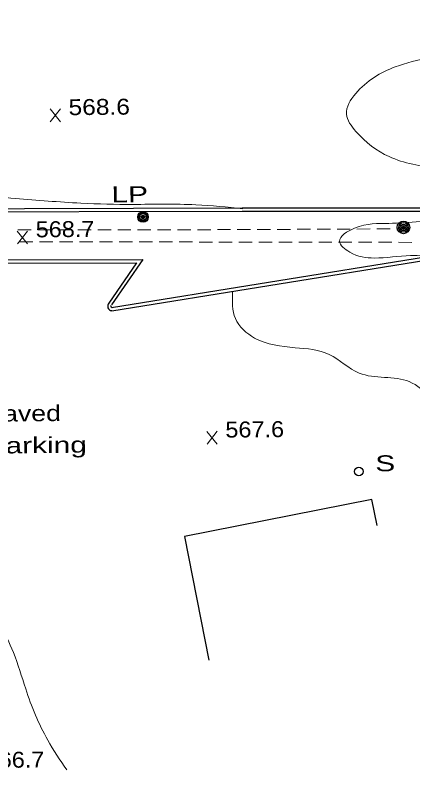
# Model space of a CAD drawing. Extents: x 2361708 to 2370558, y 6977955 to 6991887.
# Drawn here: x 2368617.4 to 2368737.1, y 6989229.6 to 6989457 of the extents above; entities that cross this region are included whole.
import ezdxf

# ---------------------------------------------------------------- set-up
doc = ezdxf.new("R2010")
doc.units = 0
doc.header["$LTSCALE"] = 1.9
for name, color, linetype, lineweight in [('11', 7, 'Continuous', 25), ('13', 7, 'Continuous', 13), ('2', 7, 'Continuous', 25), ('20', 7, 'Continuous', 25), ('21', 7, 'Continuous', 25), ('31', 7, 'Continuous', 13), ('35', 7, 'Continuous', 13)]:
    doc.layers.add(name, color=color, linetype=linetype, lineweight=lineweight)

msp = doc.modelspace()

# ---------------------------------------------------------------- linework, layer by layer
at = {"layer": '11'}
msp.add_lwpolyline([(2368726.338, 6989303.258), (2368724.783, 6989311.084), (2368668.327, 6989299.896), (2368675.691, 6989262.714)], dxfattribs=at)
at = {"layer": '13'}
for p, q in [((2368622.264, 6989392.362), (2368618.264, 6989392.364)), ((2368628.265, 6989392.359), (2368624.265, 6989392.361)), ((2368634.265, 6989392.356), (2368630.265, 6989392.358)), ((2368640.266, 6989392.353), (2368636.265, 6989392.355)), ((2368646.266, 6989392.35), (2368642.265, 6989392.352)), ((2368652.266, 6989392.347), (2368648.266, 6989392.349)), ((2368658.266, 6989392.344), (2368654.266, 6989392.346)), ((2368670.267, 6989392.359), (2368666.267, 6989392.35)), ((2368676.267, 6989392.376), (2368672.267, 6989392.367)), ((2368682.267, 6989392.403), (2368678.267, 6989392.385)), ((2368688.267, 6989392.42), (2368684.267, 6989392.412)), ((2368694.267, 6989392.447), (2368690.267, 6989392.429)), ((2368700.267, 6989392.474), (2368696.267, 6989392.456)), ((2368706.267, 6989392.501), (2368702.267, 6989392.483)), ((2368712.267, 6989392.529), (2368708.267, 6989392.511)), ((2368718.267, 6989392.556), (2368714.267, 6989392.537)), ((2368724.267, 6989392.583), (2368720.267, 6989392.565)), ((2368736.268, 6989392.587), (2368732.267, 6989392.599)), ((2368624.75, 6989388.685), (2368628.75, 6989388.683)), ((2368630.75, 6989388.682), (2368634.75, 6989388.68)), ((2368636.75, 6989388.68), (2368640.75, 6989388.678)), ((2368642.751, 6989388.677), (2368646.751, 6989388.675)), ((2368648.751, 6989388.674), (2368652.751, 6989388.672)), ((2368654.751, 6989388.671), (2368658.751, 6989388.669)), ((2368660.751, 6989388.668), (2368664.751, 6989388.666)), ((2368666.751, 6989388.665), (2368670.752, 6989388.663)), ((2368672.752, 6989388.662), (2368676.752, 6989388.66)), ((2368678.752, 6989388.659), (2368682.753, 6989388.658)), ((2368684.753, 6989388.657), (2368688.753, 6989388.655)), ((2368696.753, 6989388.641), (2368700.754, 6989388.629)), ((2368702.754, 6989388.628), (2368706.754, 6989388.616)), ((2368708.754, 6989388.615), (2368712.754, 6989388.603)), ((2368714.755, 6989388.602), (2368718.755, 6989388.59)), ((2368720.755, 6989388.589), (2368724.755, 6989388.577)), ((2368726.756, 6989388.576), (2368730.756, 6989388.564)), ((2368732.756, 6989388.563), (2368736.756, 6989388.551))]:
    msp.add_line(p, q, dxfattribs=at)
for points in [[(2368664.267, 6989392.342), (2368662.876, 6989392.338), (2368660.267, 6989392.343)], [(2368730.267, 6989392.61), (2368730.257, 6989392.61), (2368726.267, 6989392.592)], [(2368618.749, 6989388.688), (2368619.909, 6989388.689), (2368622.749, 6989388.686)], [(2368690.753, 6989388.654), (2368692.293, 6989388.648), (2368694.753, 6989388.642)]]:
    msp.add_lwpolyline(points, dxfattribs=at)
at = {"layer": '2'}
for points in [[(2368782.79, 6989398.83), (2368685.726, 6989398.816), (2368587.383, 6989398.57), (2368461.214, 6989397.859), (2368404.62, 6989398.04)], [(2368782.79, 6989397.87), (2368685.725, 6989397.856), (2368587.383, 6989397.61), (2368461.213, 6989396.899), (2368404.619, 6989397.08)], [(2368532.133, 6989342.622), (2368529.067, 6989342.192), (2368526.456, 6989367.489), (2368538.553, 6989369.004), (2368538.157, 6989383.251), (2368655.792, 6989383.39), (2368646.451, 6989369.711)], [(2368532.004, 6989343.57), (2368529.917, 6989343.28), (2368527.505, 6989366.649), (2368539.541, 6989368.163), (2368539.146, 6989382.29), (2368653.97, 6989382.433), (2368645.656, 6989370.253)], [(2368646.379, 6989368.92), (2368740.948, 6989384.151), (2368794.382, 6989383.99), (2368799.564, 6989373.349), (2368800.077, 6989359.433)], [(2368646.528, 6989367.972), (2368741.028, 6989383.192), (2368793.781, 6989383.034), (2368798.616, 6989373.11), (2368799.143, 6989358.714)]]:
    msp.add_lwpolyline(points, dxfattribs=at)
for radius in [1.331, 0.37]:
    msp.add_arc((2368646.589, 6989369.305), radius, 134.53914, 267.36105, dxfattribs=at)
at = {"layer": '20'}
for centre, radius in [((2368655.889, 6989396.212), 1.6), ((2368655.889, 6989396.212), 1.3), ((2368655.889, 6989396.212), 1), ((2368655.889, 6989396.212), 0.539), ((2368655.889, 6989396.212), 0.192), ((2368734.273, 6989393.068), 1.9), ((2368734.273, 6989393.068), 1.442), ((2368734.273, 6989393.068), 0.973), ((2368734.273, 6989393.068), 0.539), ((2368734.273, 6989393.068), 0.192)]:
    msp.add_circle(centre, radius, dxfattribs=at)
at = {"layer": '21'}
msp.add_circle((2368720.822, 6989319.526), 1.3, dxfattribs=at)
at = {"layer": '31'}
for p, q in [((2368631.065, 6989424.907), (2368627.948, 6989428.758)), ((2368627.985, 6989424.878), (2368631.028, 6989428.787)), ((2368621.175, 6989388.091), (2368618.058, 6989391.941)), ((2368618.095, 6989388.062), (2368621.138, 6989391.971)), ((2368678.252, 6989327.762), (2368675.135, 6989331.612)), ((2368675.172, 6989327.732), (2368678.215, 6989331.641))]:
    msp.add_line(p, q, dxfattribs=at)
at = {"layer": '35'}
for points in [[(2368550.932, 6989459.466), (2368565.765, 6989459.237), (2368572.224, 6989458.349), (2368573.94, 6989456.665), (2368567.911, 6989455.467), (2368556.511, 6989453.359), (2368541.474, 6989450.766), (2368524.12, 6989449.05), (2368499.664, 6989445.347), (2368481.783, 6989442.267), (2368463.523, 6989437.923), (2368448.775, 6989433.403), (2368444.982, 6989427.436), (2368446.136, 6989418.656), (2368454.232, 6989413.873), (2368469.684, 6989410.56), (2368489.078, 6989409.195), (2368508.457, 6989407.269), (2368531.454, 6989405.618), (2368552.711, 6989405), (2368576.663, 6989403.848), (2368594.949, 6989403.272), (2368617.494, 6989401.797), (2368637.179, 6989400.354), (2368652.863, 6989399.993), (2368671.805, 6989399.884), (2368685.967, 6989398.688)], [(2368861.569, 6989458.233), (2368847.184, 6989456.575), (2368826.429, 6989455.978), (2368804.79, 6989453.632), (2368782.501, 6989449.21), (2368753.065, 6989445.449), (2368731.782, 6989441.416), (2368719.899, 6989433.373), (2368717.097, 6989427.186), (2368719.967, 6989422.003), (2368729.95, 6989414.378), (2368744.564, 6989410.827), (2368768.457, 6989407.544), (2368792.514, 6989404.773), (2368816.093, 6989405.017), (2368831.765, 6989402.797), (2368847.806, 6989401.719), (2368856.963, 6989401.036)], [(2368799.541, 6989387.319), (2368794.573, 6989391.242), (2368783.376, 6989396.185), (2368768.042, 6989395.45), (2368749.052, 6989395.339), (2368729.821, 6989394.266), (2368719.565, 6989392.818), (2368715.042, 6989388.845), (2368718.083, 6989385.623), (2368725.491, 6989383.824), (2368736.434, 6989384.578), (2368744.098, 6989384.191)], [(2368682.846, 6989373.647), (2368683.712, 6989365.575), (2368689.488, 6989359.73), (2368701.646, 6989356.826), (2368711.937, 6989354.773), (2368720.94, 6989349.169), (2368736.015, 6989346.592), (2368742.702, 6989341.755), (2368748.398, 6989334.8), (2368746.68, 6989325.193), (2368748.546, 6989321.35)], [(2368593.6, 6989278.144), (2368601.558, 6989281.539), (2368611.209, 6989280.501), (2368613.421, 6989274.032), (2368616.887, 6989264.965), (2368620.581, 6989254.059), (2368627.209, 6989238.592), (2368632.924, 6989229.615)]]:
    msp.add_spline(points, degree=3, dxfattribs=at)

# ---------------------------------------------------------------- texts
at = {"layer": '2'}
for s, width, p in [('Paved', 1.25, (2368608.454, 6989334.507)), ('Parking', 1.4, (2368608.546, 6989324.908))]:
    msp.add_text(s, height=4.8, rotation=0.545, dxfattribs=dict(at, width=width)).set_placement(p)
at = {"layer": '20', "width": 1.4}
msp.add_text('  LP', height=4.8, rotation=0.545, dxfattribs=at).set_placement((2368641.418, 6989400.545))
at = {"layer": '21', "width": 1.4}
msp.add_text('  S', height=4.8, rotation=0.545, dxfattribs=at).set_placement((2368720.813, 6989319.516))
at = {"layer": '31'}
for s, width, p in [('568.6', 1.15, (2368633.506, 6989426.87)), ('568.7', 1.1, (2368623.616, 6989390.055)), ('567.6', 1.1, (2368680.693, 6989329.725)), ('566.7', 1.1, (2368608.567, 6989230.194))]:
    msp.add_text(s, height=4.8, rotation=0.545, dxfattribs=dict(at, width=width)).set_placement(p)

doc.saveas('drawing.dxf')
